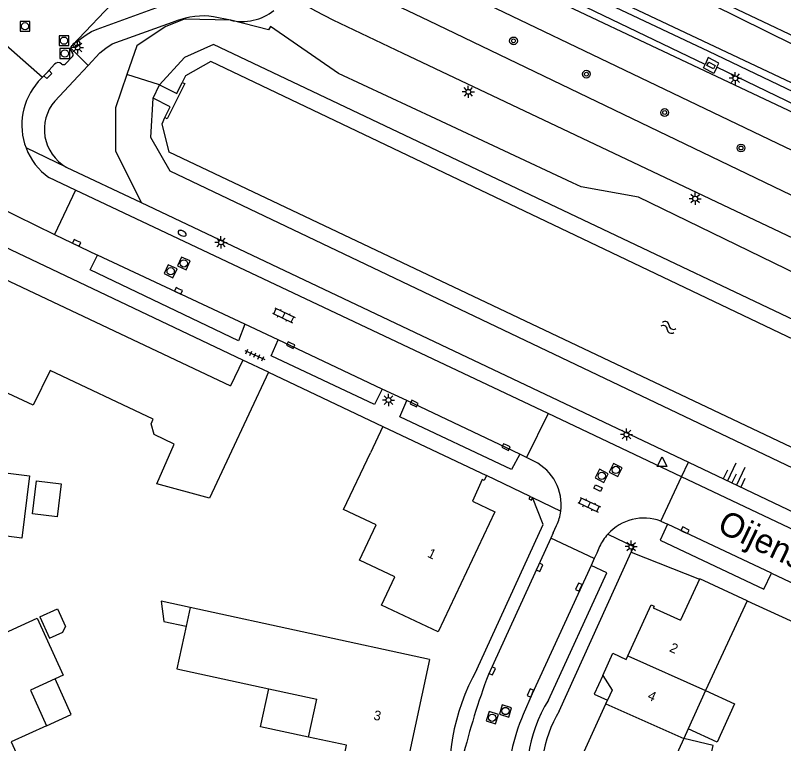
# Model space of a CAD drawing. Extents: x 124000 to 128010, y 398999 to 403000.
# Drawn here: x 127461.2 to 127540.4, y 399138.2 to 399213.2 of the extents above; entities that cross this region are included whole.
import ezdxf

# ---------------------------------------------------------------- set-up
doc = ezdxf.new("R2010")
doc.units = 0
for name, color, linetype in [('gg-afsc-muur', 7, 'Continuous'), ('gg-anno-huisnummerreeks BGT', 7, 'Continuous'), ('gg-anno-openbare ruimte label', 7, 'Continuous'), ('gg-bbg-gedigitaliseerde bebouwing', 7, 'Continuous'), ('gg-bbg-gedigitaliseerde bijgebouw', 7, 'Continuous'), ('gg-bbg-hoofdgebouw', 7, 'Continuous'), ('gg-bbg-luifel en loopbrug', 7, 'Continuous'), ('gg-bbg-tussenscheiding', 7, 'Continuous'), ('gg-knt-BGT kruinlijn', 7, 'Continuous'), ('gg-knt-verharding', 7, 'Continuous'), ('gg-knt-verharding nz', 7, 'Continuous'), ('gg-kntw-beschoeiing', 7, 'Continuous'), ('gg-kntw-greppel-droge sloot', 7, 'Continuous'), ('gg-kwrk-uitstroombak niveau min 01', 7, 'Continuous'), ('gt-grn-groengrens', 7, 'Continuous'), ('gt-grn-weggrens', 7, 'Continuous'), ('gt-symb-boom', 7, 'Continuous'), ('gt-symb-brandkraan', 7, 'Continuous'), ('gt-symb-klinker verharding', 7, 'Continuous'), ('gt-symb-kolk', 7, 'Continuous'), ('gt-symb-kolk center center', 7, 'Continuous'), ('gt-symb-lichtmast', 7, 'Continuous'), ('gt-symb-rioolschacht', 7, 'Continuous'), ('gt-symb-talud symbool', 7, 'Continuous'), ('gt-symb-tegel verharding', 7, 'Continuous'), ('gt-symb-waterafsluiter', 7, 'Continuous'), ('gt-symb-watersymbool', 7, 'Continuous')]:
    doc.layers.add(name, color=color, linetype=linetype)

# ---------------------------------------------------------------- blocks, each defined once
blk = doc.blocks.new('gt0-LMAST')
at = {"layer": 'gt-symb-lichtmast'}
for p, q in [((-0.182, 0.173), (-0.447, 0.438)), ((-0.005, 0.246), (-0.005, 0.621)), ((0.172, 0.173), (0.437, 0.438)), ((-0.255, -0.004), (-0.63, -0.004)), ((-0.182, -0.181), (-0.447, -0.446)), ((-0.005, -0.254), (-0.005, -0.629)), ((0.437, -0.446), (0.172, -0.181)), ((0.245, -0.004), (0.62, -0.004))]:
    blk.add_line(p, q, dxfattribs=at)
blk.add_circle((-0.005, -0.004), 0.25, dxfattribs=at)
blk = doc.blocks.new('gt0-WAFSL')
at = {"layer": 'gt-symb-waterafsluiter'}
for p, q in [((-0.5, -0.333), (0, 0.667)), ((0, 0.667), (0.5, -0.333)), ((0.5, -0.333), (-0.5, -0.333))]:
    blk.add_line(p, q, dxfattribs=at)
blk = doc.blocks.new('gt0-KOLK')
at = {"layer": 'gt-symb-kolk'}
blk.add_lwpolyline([(0, 0), (0.375, 0), (0.375, 0.4), (-0.375, 0.4), (-0.375, 0), (0, 0)], dxfattribs=at)
blk = doc.blocks.new('gt0-TALUD_1')
at = {"layer": 'gt-symb-talud symbool'}
for p, q in [((-1, -1), (-1, 0)), ((-0.5, -2), (-0.5, 0)), ((0, -1), (0, 0)), ((0.5, -2), (0.5, 0)), ((1, -1), (1, 0))]:
    blk.add_line(p, q, dxfattribs=at)
blk = doc.blocks.new('gt0-KOLKCC')
at = {"layer": 'gt-symb-kolk center center'}
blk.add_lwpolyline([(-0.375, 0.2), (0.375, 0.2), (0.375, -0.2), (-0.375, -0.2)], close=True, dxfattribs=at)
blk = doc.blocks.new('gt0-BOOM')
at = {"layer": 'gt-symb-boom'}
for radius in [0.4, 0.2]:
    blk.add_circle((0, 0), radius, dxfattribs=at)
blk = doc.blocks.new('gt0-WA')
at = {"layer": 'gt-symb-watersymbool'}
for centre, start, end in [((-0.323, 0.022), 28.07249, 151.92751), ((0.427, 0.422), 208.07248, 331.92751), ((-0.323, -0.428), 28.07249, 151.92751), ((0.427, -0.028), 208.07248, 331.92751)]:
    blk.add_arc(centre, 0.425, start, end, dxfattribs=at)
blk = doc.blocks.new('gt0-RS')
at = {"layer": 'gt-symb-rioolschacht'}
blk.add_lwpolyline([(-0.5, -0.5), (0.5, -0.5), (0.5, 0.5), (-0.5, 0.5)], close=True, dxfattribs=at)
blk.add_circle((0, 0), 0.375, dxfattribs=at)
blk = doc.blocks.new('gt0-TEG1')
at = {"layer": 'gt-symb-tegel verharding'}
for p, q in [((-1.125, 0), (1.125, 0)), ((-0.9, -0.25), (-0.9, 0.25)), ((-0.45, -0.25), (-0.45, 0.25)), ((0, -0.25), (0, 0.25)), ((0.45, -0.25), (0.45, 0.25)), ((0.9, -0.25), (0.9, 0.25))]:
    blk.add_line(p, q, dxfattribs=at)
blk = doc.blocks.new('gt0-KL1')
at = {"layer": 'gt-symb-klinker verharding'}
for p, q in [((-1.15, 0.3), (1.15, 0.3)), ((-1, -0.3), (-1, 0.3)), ((-0.5, 0.3), (-0.5, 0.45)), ((0, -0.3), (0, 0.3)), ((0.5, 0.3), (0.5, 0.45)), ((1, -0.3), (1, 0.3)), ((-1.15, -0.3), (1.15, -0.3)), ((-0.5, -0.45), (-0.5, -0.3)), ((0.5, -0.45), (0.5, -0.3))]:
    blk.add_line(p, q, dxfattribs=at)
blk = doc.blocks.new('gt0-BR')
at = {"layer": 'gt-symb-brandkraan'}
for centre, radius, start, end in [((-0.244, 0), 0.206, 107.56694, 252.43307), ((0.599, -2.664), 3, 106.89205, 107.56694), ((0, -0.691), 0.938, 73.10799, 106.89205), ((-0.599, -2.664), 3, 72.43309, 73.10799), ((0.244, 0), 0.206, 287.56695, 72.43309), ((0.599, 2.664), 3, 252.43307, 253.10797), ((0, 0.691), 0.938, 253.10797, 286.89206), ((-0.599, 2.664), 3, 286.89206, 287.56695)]:
    blk.add_arc(centre, radius, start, end, dxfattribs=at)

msp = doc.modelspace()

# ---------------------------------------------------------------- linework, layer by layer
at = {"layer": 'gg-afsc-muur'}
for p, q in [((127487.307, 399176.406), (127499.107, 399170.821)), ((127514.257, 399163.628), (127509.753, 399165.769)), ((127514.257, 399163.628), (127514.515, 399163.506))]:
    msp.add_line(p, q, dxfattribs=at)
msp.add_lwpolyline([(127514.257, 399163.628), (127514.138, 399163.368), (127514.393, 399163.237), (127514.515, 399163.506)], dxfattribs=at)
at = {"layer": 'gg-bbg-gedigitaliseerde bebouwing'}
for p, q in [((127536.598, 399152.871), (127532.338, 399143.647)), ((127479.243, 399152.181), (127478.83, 399150.274)), ((127503.9, 399146.848), (127479.243, 399152.181)), ((127487.343, 399143.819), (127492.281, 399142.751)), ((127532.338, 399143.647), (127530.537, 399139.702)), ((127530.537, 399139.702), (127530.075, 399138.689)), ((127530.075, 399138.689), (127527.904, 399133.935))]:
    msp.add_line(p, q, dxfattribs=at)
for points in [[(127477.615, 399169.015), (127475.553, 399169.994), (127475.23, 399171.094), (127475.456, 399171.569)], [(127478.83, 399150.274), (127477.877, 399145.867), (127487.343, 399143.819)]]:
    msp.add_lwpolyline(points, dxfattribs=at)
at = {"layer": 'gg-bbg-gedigitaliseerde bijgebouw'}
for points in [[(127463.006, 399161.839), (127463.433, 399165.243), (127465.983, 399164.923), (127465.555, 399161.519), (127463.006, 399161.839)], [(127463.778, 399151.218), (127465.597, 399152.049), (127466.428, 399150.23)], [(127463.778, 399151.218), (127464.775, 399149.035), (127466.14, 399149.658), (127466.428, 399150.23)]]:
    msp.add_lwpolyline(points, dxfattribs=at)
at = {"layer": 'gg-bbg-hoofdgebouw'}
for p, q in [((127484.687, 399177.667), (127483.405, 399175.002)), ((127487.307, 399176.406), (127484.687, 399177.667)), ((127499.107, 399170.821), (127497.81, 399168.128)), ((127499.107, 399170.821), (127509.753, 399165.769)), ((127531.705, 399155.096), (127529.732, 399150.873)), ((127524.166, 399146.853), (127524.334, 399147.219)), ((127503.9, 399146.848), (127501.008, 399133.475)), ((127491.435, 399138.841), (127492.281, 399142.751)), ((127522.064, 399142.263), (127522.243, 399142.653))]:
    msp.add_line(p, q, dxfattribs=at)
for points in [[(127475.456, 399171.569), (127464.832, 399176.609), (127463.096, 399173.013), (127459.448, 399174.691), (127458.083, 399171.8), (127452.244, 399174.556), (127455.16, 399180.699), (127457.931, 399186.505), (127458.115, 399186.966), (127483.405, 399175.002)], [(127487.307, 399176.406), (127481.244, 399163.447), (127475.811, 399164.923), (127477.615, 399169.015)], [(127508.319, 399163.148), (127510.643, 399162.046), (127504.782, 399149.67), (127498.944, 399152.435), (127500.327, 399155.354), (127496.698, 399157.073), (127498.414, 399160.692), (127495.043, 399162.29), (127497.81, 399168.128)], [(127448.631, 399167.508), (127462.711, 399165.741), (127461.907, 399159.341), (127458.206, 399159.805)], [(127509.753, 399165.769), (127509.517, 399165.277), (127509.337, 399165.363), (127508.319, 399163.148)], [(127536.598, 399152.871), (127531.729, 399155.147), (127531.705, 399155.096)], [(127524.334, 399147.219), (127526.74, 399152.472), (127527.023, 399152.343), (127526.933, 399152.145), (127529.732, 399150.873)], [(127450.599, 399145.195), (127463.505, 399151.093), (127466.186, 399145.215), (127465.342, 399144.83)], [(127521.748, 399145.201), (127522.793, 399147.482), (127524.166, 399146.853)], [(127465.342, 399144.83), (127462.793, 399143.667), (127464.461, 399140.01)], [(127521.748, 399145.201), (127522.709, 399143.671), (127522.243, 399142.653)], [(127521.446, 399135.094), (127519.541, 399135.926), (127519.449, 399135.724), (127519.132, 399135.861), (127522.064, 399142.263)], [(127464.461, 399140.01), (127460.822, 399138.35), (127462.162, 399135.411), (127456.285, 399132.73)], [(127501.008, 399133.475), (127494.684, 399134.843), (127495.367, 399138), (127491.435, 399138.841)]]:
    msp.add_lwpolyline(points, dxfattribs=at)
at = {"layer": 'gg-bbg-luifel en loopbrug'}
for points in [[(127479.243, 399152.181), (127476.254, 399152.827), (127476.554, 399150.766), (127478.83, 399150.274)], [(127464.461, 399140.01), (127467.01, 399141.173), (127465.342, 399144.83)], [(127521.748, 399145.201), (127520.869, 399143.282), (127522.243, 399142.653)], [(127491.435, 399138.841), (127486.503, 399139.896), (127487.343, 399143.819)], [(127532.338, 399143.647), (127535.323, 399142.284), (127533.523, 399138.339), (127530.537, 399139.702)], [(127531.963, 399132.861), (127533.126, 399137.998), (127530.075, 399138.689)]]:
    msp.add_lwpolyline(points, dxfattribs=at)
at = {"layer": 'gg-bbg-tussenscheiding'}
for p, q in [((127524.334, 399147.219), (127532.338, 399143.647)), ((127522.064, 399142.263), (127530.075, 399138.689))]:
    msp.add_line(p, q, dxfattribs=at)
at = {"layer": 'gg-knt-BGT kruinlijn'}
for points in [[(127476.677, 399211.994), (127473.748, 399210.029), (127472.73, 399207.074)], [(127504.547, 399202.5), (127494.537, 399207.172), (127487.527, 399212.02)], [(127472.73, 399207.074), (127471.548, 399203.643), (127471.557, 399199.209), (127474.203, 399193.894)], [(127585.607, 399161.016), (127583.778, 399166.049), (127525.432, 399194.435), (127519.533, 399195.49), (127518.641, 399195.907), (127504.547, 399202.5)]]:
    msp.add_lwpolyline(points, dxfattribs=at)
at = {"layer": 'gg-knt-verharding'}
for p, q in [((127472.797, 399216.058), (127467.091, 399210.068)), ((127483.39, 399212.676), (127481.671, 399213.021)), ((127458.98, 399211.229), (127464.035, 399206.79)), ((127468.73, 399208.017), (127466.946, 399209.774)), ((127466.423, 399208.183), (127467.126, 399208.916)), ((127468.73, 399208.017), (127467.71, 399206.908)), ((127463.613, 399206.336), (127464.035, 399206.79)), ((127467.71, 399206.908), (127465.3, 399204.335)), ((127466.49, 399197.548), (127474.203, 399193.894)), ((127467.456, 399195.168), (127464.704, 399196.47)), ((127467.456, 399195.168), (127465.289, 399190.615)), ((127516.103, 399172.162), (127467.456, 399195.168)), ((127474.203, 399193.894), (127530.557, 399167.144)), ((127459.201, 399193.561), (127465.289, 399190.615)), ((127484.687, 399177.667), (127457.222, 399190.695)), ((127465.289, 399190.615), (127469.696, 399188.482)), ((127488.297, 399179.746), (127484.885, 399181.373)), ((127501.549, 399173.492), (127499.021, 399174.674)), ((127516.103, 399172.162), (127513.88, 399167.646)), ((127529.843, 399165.639), (127516.103, 399172.162)), ((127513.88, 399167.646), (127513.203, 399167.986)), ((127514.703, 399167.233), (127513.88, 399167.646)), ((127530.557, 399167.144), (127577.443, 399144.889)), ((127527.72, 399161.088), (127529.843, 399165.639)), ((127579.321, 399142.147), (127529.843, 399165.639)), ((127527.72, 399161.088), (127528.406, 399160.787)), ((127516.624, 399159.864), (127516.38, 399159.331)), ((127516.624, 399159.864), (127516.991, 399160.65)), ((127516.38, 399159.331), (127509.966, 399145.29)), ((127520.865, 399157.23), (127516.38, 399159.331)), ((127521.422, 399158.457), (127521.119, 399157.786)), ((127517.256, 399141.523), (127524.665, 399157.905)), ((127521.119, 399157.786), (127520.865, 399157.23)), ((127524.665, 399157.905), (127531.705, 399155.096)), ((127520.865, 399157.23), (127520.537, 399156.51)), ((127539.127, 399155.725), (127552.534, 399149.357)), ((127536.598, 399152.871), (127543.168, 399149.853))]:
    msp.add_line(p, q, dxfattribs=at)
for points in [[(127585.848, 399188.96), (127544.242, 399208.723), (127499.18, 399231.013), (127498.4, 399231.539)], [(127585.831, 399182), (127540.877, 399203.365), (127504.667, 399220.51), (127499.449, 399223.073), (127497.212, 399224.275), (127494.994, 399225.512)], [(127585.823, 399184.981), (127541.184, 399206.229), (127510.233, 399220.85), (127504.648, 399223.541)], [(127585.546, 399178.153), (127539.734, 399199.968), (127494.175, 399221.82), (127493.184, 399222.513)], [(127491.221, 399219.127), (127493.092, 399218.008), (127496.156, 399216.309), (127503.79, 399212.624), (127549.298, 399190.744), (127585.05, 399173.706)], [(127467.091, 399210.068), (127467.426, 399210.359), (127468.524, 399211.159), (127469.09, 399211.485), (127469.682, 399211.755), (127477.229, 399214.483)], [(127585.676, 399169.144), (127583.702, 399170.101), (127554.826, 399183.852), (127543.34, 399189.25), (127501.193, 399209.226), (127493.963, 399212.677), (127492.193, 399213.605), (127490.455, 399214.58), (127489.599, 399215.092)], [(127468.73, 399208.017), (127469.944, 399209.318), (127470.566, 399209.795), (127471.234, 399210.215), (127477.819, 399212.584)], [(127483.445, 399212.655), (127478.636, 399212.755), (127476.677, 399211.994)], [(127487.527, 399212.02), (127487.32, 399211.667), (127483.445, 399212.655)], [(127466.946, 399209.774), (127466.994, 399209.933), (127467.091, 399210.068)], [(127465.297, 399208.139), (127464.463, 399207.212), (127464.035, 399206.79)], [(127533.491, 399207.824), (127533.696, 399208.255), (127532.613, 399208.814), (127532.277, 399208.107)], [(127533.491, 399207.824), (127533.189, 399207.187), (127532.106, 399207.746), (127532.277, 399208.107)], [(127484.885, 399181.373), (127484.233, 399179.649), (127468.956, 399186.945), (127469.696, 399188.482)], [(127499.021, 399174.674), (127498.227, 399173.087), (127487.596, 399178.103), (127488.297, 399179.746)], [(127513.203, 399167.986), (127512.359, 399166.388), (127500.827, 399171.839), (127501.549, 399173.492)], [(127508.76, 399145.79), (127515.597, 399160.748), (127514.515, 399163.506)], [(127528.406, 399160.787), (127527.661, 399159.139), (127538.346, 399154.074), (127539.127, 399155.725)], [(127516.153, 399142.641), (127522.147, 399155.757), (127520.537, 399156.51)]]:
    msp.add_lwpolyline(points, dxfattribs=at)
for centre, radius, start, end in [((127484.622, 399217.756), 5.227, 256.36905, 308.60484), ((127480.568, 399205.548), 7.554, 81.60307, 111.34171), ((127467.448, 399209.704), 0.507, 172.04961, 226.15543), ((127466.938, 399209.115), 0.274, 313.40105, 54.46136), ((127465.663, 399207.805), 0.496, 48.635, 137.63321), ((127466.204, 399208.408), 0.314, 227.3621, 314.22934), ((127468.576, 399201.891), 6.662, 138.15161, 200.97301), ((127468.703, 399201.434), 4.472, 139.5481, 240.34166), ((127468.577, 399201.893), 6.664, 200.97734, 234.46375), ((127512.461, 399162.765), 4.999, 352.32863, 63.35204), ((127512.486, 399162.755), 4.972, 334.95257, 352.4055), ((127525.98, 399156.4), 5, 69.63322, 138.03383), ((127525.981, 399156.399), 5.002, 138.03106, 155.70553), ((127527.978, 399135.044), 22.019, 150.78867, 189.70624), ((127579.303, 399119.154), 74.099, 159.34647, 166.30283), ((127528.029, 399135.077), 14.08, 147.5073, 197.02538), ((127528.111, 399135.012), 12.658, 149.04298, 194.4447)]:
    msp.add_arc(centre, radius, start, end, dxfattribs=at)
at = {"layer": 'gg-knt-verharding nz'}
for p, q in [((127484.885, 399181.373), (127469.696, 399188.482)), ((127499.021, 399174.674), (127488.297, 399179.746)), ((127513.203, 399167.986), (127501.549, 399173.492)), ((127539.127, 399155.725), (127528.406, 399160.787))]:
    msp.add_line(p, q, dxfattribs=at)
msp.add_lwpolyline([(127520.537, 399156.51), (127514.472, 399143.318), (127513.553, 399141.174)], dxfattribs=at)
msp.add_arc((127530.614, 399133.668), 18.639, 156.25279, 168.53162, dxfattribs=at)
at = {"layer": 'gg-kntw-beschoeiing'}
for points in [[(127585.558, 399156.553), (127581.944, 399158.297), (127580.528, 399161.121), (127481.38, 399208.4), (127478.782, 399206.925), (127478.43, 399206.253)], [(127509.091, 399183.896), (127477.098, 399199.073), (127476.38, 399201.99), (127476.643, 399202.63)], [(127585.483, 399149.701), (127582.743, 399150.987), (127579.935, 399150.288), (127509.091, 399183.896)]]:
    msp.add_lwpolyline(points, dxfattribs=at)
at = {"layer": 'gg-kntw-greppel-droge sloot'}
for points in [[(127532.277, 399208.107), (127513.927, 399216.949), (127506.331, 399220.57), (127502.099, 399222.743), (127502.524, 399223.69), (127508.591, 399220.844), (127532.647, 399209.466), (127559.733, 399196.507), (127584.876, 399184.737)], [(127574.629, 399188.054), (127559.12, 399195.442), (127533.491, 399207.824)]]:
    msp.add_lwpolyline(points, dxfattribs=at)
at = {"layer": 'gg-kwrk-uitstroombak niveau min 01'}
msp.add_line((127475.442, 399204.626), (127476.104, 399206), dxfattribs=at)
for points in [[(127476.104, 399206), (127477.875, 399205.127), (127478.43, 399206.253)], [(127478.43, 399206.253), (127478.688, 399206.141), (127476.895, 399202.506), (127476.643, 399202.63)], [(127476.643, 399202.63), (127477.2, 399203.759), (127475.442, 399204.626)]]:
    msp.add_lwpolyline(points, dxfattribs=at)
at = {"layer": 'gt-grn-groengrens'}
for p, q in [((127585.855, 399189.864), (127515.554, 399223.299)), ((127476.104, 399206), (127472.73, 399207.074))]:
    msp.add_line(p, q, dxfattribs=at)
for points in [[(127585.576, 399158.206), (127582.907, 399159.422), (127581.586, 399162.727), (127481.645, 399210.162), (127478.672, 399208.839), (127476.104, 399206)], [(127585.46, 399147.641), (127581.751, 399149.671), (127579.438, 399148.348), (127477.185, 399197.105), (127475.203, 399200.576), (127475.442, 399204.626)]]:
    msp.add_lwpolyline(points, dxfattribs=at)
at = {"layer": 'gt-grn-weggrens'}
for p, q in [((127466.49, 399197.548), (127462.355, 399199.507)), ((127529.843, 399165.639), (127530.557, 399167.144)), ((127514.515, 399163.506), (127517.415, 399162.098))]:
    msp.add_line(p, q, dxfattribs=at)
msp.add_lwpolyline([(127522.262, 399159.744), (127524.914, 399158.456), (127524.665, 399157.905)], dxfattribs=at)

# ---------------------------------------------------------------- block references
at = {"layer": 'gt-symb-boom'}
for p in [(127512.553, 399210.532), (127520.058, 399207.111), (127528.119, 399203.157), (127535.976, 399199.507)]:
    msp.add_blockref('gt0-BOOM', p, dxfattribs=at)
at = {"layer": 'gt-symb-brandkraan', "rotation": 156.4329287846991}
msp.add_blockref('gt0-BR', (127478.426, 399190.725), dxfattribs=at)
at = {"layer": 'gt-symb-klinker verharding'}
for p, rotation in [((127488.89, 399182.282), -25.283480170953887), ((127520.341, 399162.765), -25.411600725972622)]:
    msp.add_blockref('gt0-KL1', p, dxfattribs=dict(at, rotation=rotation))
at = {"layer": 'gt-symb-kolk'}
for p, rotation in [((127467.426, 399210.359), -139.10025150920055), ((127464.463, 399207.212), -135.4393674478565), ((127467.654, 399189.921), 155.17685963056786), ((127478.132, 399184.975), 154.8446275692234), ((127489.689, 399179.389), 153.81947848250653), ((127502.409, 399173.375), 154.40857585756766), ((127511.858, 399168.896), 154.5366549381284), ((127530.136, 399159.961), -25.643070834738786), ((127515.055, 399156.404), -114.38706671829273), ((127519.457, 399154.204), 65.4089994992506), ((127510.179, 399145.751), -114.59100050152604), ((127514.472, 399143.318), 66.79388541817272)]:
    msp.add_blockref('gt0-KOLK', p, dxfattribs=dict(at, rotation=rotation))
at = {"layer": 'gt-symb-kolk center center'}
for p, rotation in [((127532.901, 399208.001), 152.6842344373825), ((127521.242, 399164.491), 154.0758144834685)]:
    msp.add_blockref('gt0-KOLKCC', p, dxfattribs=dict(at, rotation=rotation))
at = {"layer": 'gt-symb-lichtmast'}
for p in [(127467.662, 399209.863), (127535.397, 399206.687), (127507.901, 399205.29), (127531.264, 399194.29), (127482.429, 399189.789), (127499.679, 399173.555), (127524.184, 399170.011), (127524.679, 399158.46)]:
    msp.add_blockref('gt0-LMAST', p, dxfattribs=at)
at = {"layer": 'gt-symb-rioolschacht'}
for p in [(127462.244, 399212.042), (127466.26, 399210.555), (127466.343, 399209.236)]:
    msp.add_blockref('gt0-RS', p, dxfattribs=at)
for p, rotation in [((127478.597, 399187.62), -24.003190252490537), ((127477.241, 399186.809), -25.027278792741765), ((127523.08, 399166.353), 153.7680600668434), ((127521.638, 399165.752), 152.74312822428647), ((127511.726, 399141.535), -106.91321771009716), ((127510.359, 399140.843), -108.05455246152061)]:
    msp.add_blockref('gt0-RS', p, dxfattribs=dict(at, rotation=rotation))
at = {"layer": 'gt-symb-talud symbool', "xscale": 0.9997249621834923, "yscale": 0.9997249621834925, "rotation": 154.58839927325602}
msp.add_blockref('gt0-TALUD_1', (127535.047, 399165.016), dxfattribs=at)
at = {"layer": 'gt-symb-tegel verharding', "rotation": -24.026506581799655}
msp.add_blockref('gt0-TEG1', (127485.907, 399178.187), dxfattribs=at)
at = {"layer": 'gt-symb-waterafsluiter'}
msp.add_blockref('gt0-WAFSL', (127527.845, 399167.026), dxfattribs=at)
at = {"layer": 'gt-symb-watersymbool', "rotation": -25.07917899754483}
msp.add_blockref('gt0-WA', (127528.434, 399181.053), dxfattribs=at)

# ---------------------------------------------------------------- texts
at = {"layer": 'gg-anno-huisnummerreeks BGT'}
for s, rotation, p in [('1', 334.7, (127503.603, 399157.433)), ('2', 335.4, (127528.529, 399147.705)), ('4', 335.4, (127526.275, 399142.782)), ('3', 347.8, (127498.071, 399140.658))]:
    msp.add_text(s, height=1, rotation=rotation, dxfattribs=at).set_placement(p)
at = {"layer": 'gg-anno-openbare ruimte label'}
msp.add_text('Oijensingel', height=2.5, rotation=334.2, dxfattribs=at).set_placement((127533.398, 399160.074))

doc.saveas('drawing.dxf')
